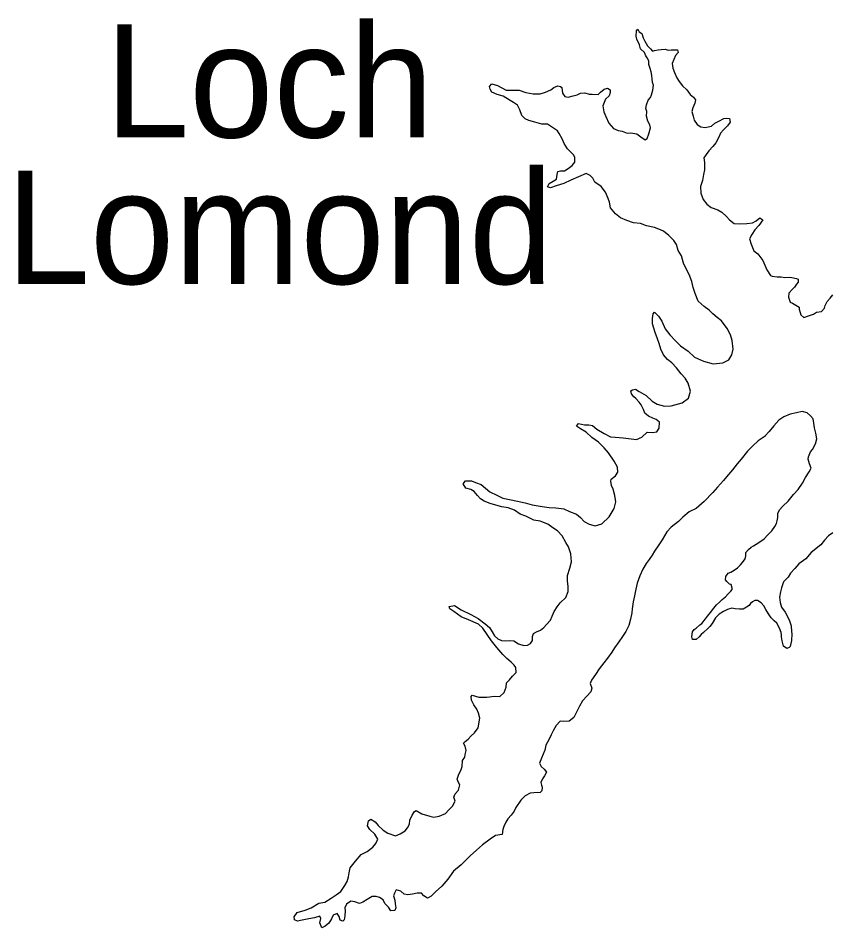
# Model space of a CAD drawing. Extents: x -939622 to -934245, y 1383184 to 1385301.
# Drawn here: x -935738.78 to -935727.4, y 1384340.22 to 1384352.94 of the extents above; entities that cross this region are included whole.
import ezdxf

# ---------------------------------------------------------------- set-up
doc = ezdxf.new("R2010")
doc.units = 0
doc.layers.add('9', color=7, linetype='Continuous')

msp = doc.modelspace()

# ---------------------------------------------------------------- linework, layer by layer
at = {"layer": '9'}
for points in [[(-935731.955, 1384351.937), (-935731.772, 1384351.935), (-935731.679, 1384351.903), (-935731.577, 1384351.885), (-935731.481, 1384351.883), (-935731.403, 1384351.907), (-935731.329, 1384351.941), (-935731.287, 1384351.971), (-935731.23, 1384351.995), (-935731.194, 1384351.989), (-935731.176, 1384351.975), (-935731.167, 1384351.894), (-935731.133, 1384351.846), (-935731.085, 1384351.837), (-935731.016, 1384351.858), (-935730.963, 1384351.871), (-935730.915, 1384351.892), (-935730.852, 1384351.898), (-935730.792, 1384351.878), (-935730.75, 1384351.881), (-935730.666, 1384351.875), (-935730.636, 1384351.909), (-935730.582, 1384351.948), (-935730.535, 1384351.963), (-935730.501, 1384351.939), (-935730.501, 1384351.903), (-935730.516, 1384351.855), (-935730.564, 1384351.81), (-935730.602, 1384351.717), (-935730.587, 1384351.633), (-935730.559, 1384351.567), (-935730.517, 1384351.474), (-935730.453, 1384351.399), (-935730.39, 1384351.372), (-935730.333, 1384351.361), (-935730.261, 1384351.334), (-935730.21, 1384351.337), (-935730.126, 1384351.326), (-935730.072, 1384351.284), (-935730.012, 1384351.239), (-935729.982, 1384351.258), (-935729.961, 1384351.324), (-935729.938, 1384351.408), (-935729.947, 1384351.453), (-935729.974, 1384351.501), (-935729.99, 1384351.573), (-935729.987, 1384351.636), (-935729.999, 1384351.681), (-935729.994, 1384351.732), (-935729.967, 1384351.798), (-935729.934, 1384351.834), (-935729.92, 1384351.871), (-935729.902, 1384351.934), (-935729.893, 1384352.006), (-935729.906, 1384352.042), (-935729.912, 1384352.093), (-935729.915, 1384352.141), (-935729.927, 1384352.192), (-935729.94, 1384352.237), (-935729.958, 1384352.297), (-935729.961, 1384352.345), (-935729.983, 1384352.39), (-935730.001, 1384352.414), (-935730.022, 1384352.464), (-935730.076, 1384352.512), (-935730.089, 1384352.569), (-935730.128, 1384352.647), (-935730.137, 1384352.689), (-935730.132, 1384352.764), (-935730.111, 1384352.788), (-935730.093, 1384352.752), (-935730.057, 1384352.729), (-935730.038, 1384352.669), (-935730.017, 1384352.621), (-935729.978, 1384352.555), (-935729.935, 1384352.513), (-935729.908, 1384352.48), (-935729.881, 1384352.489), (-935729.827, 1384352.502), (-935729.788, 1384352.505), (-935729.729, 1384352.508), (-935729.69, 1384352.493), (-935729.648, 1384352.5), (-935729.609, 1384352.5), (-935729.558, 1384352.5), (-935729.551, 1384352.464), (-935729.584, 1384352.422), (-935729.608, 1384352.365), (-935729.631, 1384352.311), (-935729.625, 1384352.245), (-935729.598, 1384352.185), (-935729.567, 1384352.107), (-935729.534, 1384352.059), (-935729.489, 1384351.996), (-935729.428, 1384351.942), (-935729.383, 1384351.877), (-935729.335, 1384351.838), (-935729.308, 1384351.802), (-935729.316, 1384351.754), (-935729.343, 1384351.688), (-935729.358, 1384351.639)], [(-935729.818, 1384349.991), (-935729.878, 1384350.015), (-935729.993, 1384350.038), (-935730.074, 1384350.071), (-935730.173, 1384350.082), (-935730.266, 1384350.112), (-935730.353, 1384350.15), (-935730.425, 1384350.207), (-935730.495, 1384350.288), (-935730.507, 1384350.369), (-935730.528, 1384350.42), (-935730.565, 1384350.51), (-935730.628, 1384350.587), (-935730.715, 1384350.65), (-935730.743, 1384350.704), (-935730.779, 1384350.74), (-935730.836, 1384350.772), (-935730.941, 1384350.721), (-935731.051, 1384350.675), (-935731.15, 1384350.629), (-935731.255, 1384350.596), (-935731.332, 1384350.568), (-935731.377, 1384350.583), (-935731.351, 1384350.628), (-935731.297, 1384350.662), (-935731.252, 1384350.689), (-935731.241, 1384350.755), (-935731.232, 1384350.797), (-935731.193, 1384350.806), (-935731.139, 1384350.807), (-935731.085, 1384350.84), (-935731.029, 1384350.882), (-935730.993, 1384350.928), (-935730.993, 1384350.997), (-935731.011, 1384351.033), (-935731.096, 1384351.113), (-935731.141, 1384351.188), (-935731.172, 1384351.254), (-935731.211, 1384351.329), (-935731.238, 1384351.365), (-935731.292, 1384351.406), (-935731.374, 1384351.46), (-935731.455, 1384351.462), (-935731.554, 1384351.489), (-935731.635, 1384351.51), (-935731.689, 1384351.533), (-935731.734, 1384351.581), (-935731.762, 1384351.659), (-935731.798, 1384351.725), (-935731.852, 1384351.761), (-935731.897, 1384351.793), (-935731.996, 1384351.853), (-935732.078, 1384351.876), (-935732.156, 1384351.909), (-935732.177, 1384351.948), (-935732.186, 1384351.987), (-935732.153, 1384352.023), (-935732.075, 1384352.003), (-935731.955, 1384351.937)], [(-935729.358, 1384351.639), (-935729.339, 1384351.573), (-935729.327, 1384351.514), (-935729.285, 1384351.454), (-935729.234, 1384351.421), (-935729.171, 1384351.415), (-935729.129, 1384351.422), (-935729.084, 1384351.434), (-935729.036, 1384351.473), (-935728.979, 1384351.503), (-935728.908, 1384351.54), (-935728.869, 1384351.546), (-935728.833, 1384351.54), (-935728.82, 1384351.489), (-935728.859, 1384351.438), (-935728.913, 1384351.381), (-935728.957, 1384351.332), (-935728.978, 1384351.278), (-935729.022, 1384351.2), (-935729.064, 1384351.149), (-935729.118, 1384351.088), (-935729.156, 1384351.037), (-935729.189, 1384350.989), (-935729.18, 1384350.926), (-935729.182, 1384350.821), (-935729.194, 1384350.755), (-935729.208, 1384350.673), (-935729.235, 1384350.589), (-935729.234, 1384350.496), (-935729.2, 1384350.406), (-935729.149, 1384350.343), (-935729.089, 1384350.296), (-935728.993, 1384350.26), (-935728.936, 1384350.231), (-935728.875, 1384350.168), (-935728.83, 1384350.12), (-935728.767, 1384350.069), (-935728.692, 1384350.067), (-935728.59, 1384350.07), (-935728.509, 1384350.08), (-935728.458, 1384350.107), (-935728.405, 1384350.152), (-935728.366, 1384350.12), (-935728.419, 1384350.041), (-935728.479, 1384349.984), (-935728.517, 1384349.918), (-935728.553, 1384349.857), (-935728.528, 1384349.779)], [(-935730.391, 1384346.592), (-935730.395, 1384346.661), (-935730.446, 1384346.745), (-935730.525, 1384346.861), (-935730.582, 1384346.93), (-935730.661, 1384347.011), (-935730.757, 1384347.079), (-935730.835, 1384347.151), (-935730.914, 1384347.199), (-935730.971, 1384347.237), (-935730.944, 1384347.273), (-935730.86, 1384347.253), (-935730.8, 1384347.256), (-935730.746, 1384347.245), (-935730.686, 1384347.194), (-935730.584, 1384347.131), (-935730.496, 1384347.087), (-935730.43, 1384347.081), (-935730.316, 1384347.07), (-935730.205, 1384347.058), (-935730.133, 1384347.05), (-935730.056, 1384347.08), (-935729.981, 1384347.153), (-935729.906, 1384347.147), (-935729.849, 1384347.156), (-935729.814, 1384347.208), (-935729.808, 1384347.289), (-935729.856, 1384347.328), (-935729.904, 1384347.348), (-935729.962, 1384347.375), (-935730.013, 1384347.417), (-935730.034, 1384347.468), (-935730.067, 1384347.534), (-935730.095, 1384347.569), (-935730.14, 1384347.62), (-935730.17, 1384347.647), (-935730.203, 1384347.686), (-935730.212, 1384347.728), (-935730.189, 1384347.743), (-935730.144, 1384347.752), (-935730.093, 1384347.72), (-935729.996, 1384347.666), (-935729.912, 1384347.583), (-935729.843, 1384347.541), (-935729.741, 1384347.517), (-935729.645, 1384347.521), (-935729.495, 1384347.564), (-935729.403, 1384347.627), (-935729.376, 1384347.724), (-935729.41, 1384347.835), (-935729.449, 1384347.906), (-935729.507, 1384347.969), (-935729.57, 1384348.053), (-935729.636, 1384348.122), (-935729.697, 1384348.169), (-935729.754, 1384348.235), (-935729.793, 1384348.313), (-935729.815, 1384348.391), (-935729.836, 1384348.457), (-935729.87, 1384348.544), (-935729.888, 1384348.607), (-935729.906, 1384348.667), (-935729.907, 1384348.742), (-935729.898, 1384348.808), (-935729.88, 1384348.832), (-935729.826, 1384348.775), (-935729.775, 1384348.706), (-935729.729, 1384348.599), (-935729.666, 1384348.515), (-935729.584, 1384348.428), (-935729.515, 1384348.359), (-935729.41, 1384348.285), (-935729.319, 1384348.201), (-935729.193, 1384348.145), (-935729.058, 1384348.107), (-935728.926, 1384348.12), (-935728.842, 1384348.162), (-935728.798, 1384348.234), (-935728.78, 1384348.313), (-935728.793, 1384348.433), (-935728.817, 1384348.511), (-935728.863, 1384348.603), (-935728.942, 1384348.708), (-935729.005, 1384348.756), (-935729.062, 1384348.806), (-935729.116, 1384348.857), (-935729.186, 1384348.908), (-935729.267, 1384348.985), (-935729.31, 1384349.093), (-935729.34, 1384349.174), (-935729.358, 1384349.261), (-935729.395, 1384349.357), (-935729.431, 1384349.426), (-935729.474, 1384349.516), (-935729.504, 1384349.618), (-935729.547, 1384349.693), (-935729.571, 1384349.777), (-935729.608, 1384349.833), (-935729.68, 1384349.902), (-935729.752, 1384349.962), (-935729.818, 1384349.991)], [(-935728.528, 1384349.779), (-935728.489, 1384349.687), (-935728.435, 1384349.645), (-935728.392, 1384349.588), (-935728.365, 1384349.555), (-935728.338, 1384349.489), (-935728.31, 1384349.423), (-935728.259, 1384349.342), (-935728.232, 1384349.334), (-935728.163, 1384349.325), (-935728.109, 1384349.325), (-935728.055, 1384349.317), (-935727.995, 1384349.32), (-935727.959, 1384349.314), (-935727.893, 1384349.302), (-935727.872, 1384349.291), (-935727.872, 1384349.252), (-935727.893, 1384349.224), (-935727.922, 1384349.182), (-935727.952, 1384349.152), (-935728, 1384349.095), (-935728.008, 1384349.038), (-935727.981, 1384348.969), (-935727.951, 1384348.957), (-935727.903, 1384348.93), (-935727.858, 1384348.9), (-935727.858, 1384348.87), (-935727.833, 1384348.795), (-935727.791, 1384348.754), (-935727.725, 1384348.778), (-935727.656, 1384348.802), (-935727.615, 1384348.83), (-935727.546, 1384348.839), (-935727.504, 1384348.884), (-935727.492, 1384348.923), (-935727.466, 1384348.981), (-935727.424, 1384349.026), (-935727.385, 1384349.074)], [(-935728.131, 1384346.064), (-935728.087, 1384346.115), (-935728.009, 1384346.185), (-935727.938, 1384346.281), (-935727.869, 1384346.348), (-935727.81, 1384346.438), (-935727.766, 1384346.517), (-935727.715, 1384346.595), (-935727.691, 1384346.649), (-935727.713, 1384346.709), (-935727.731, 1384346.775), (-935727.728, 1384346.808), (-935727.696, 1384346.877), (-935727.669, 1384346.911), (-935727.628, 1384346.986), (-935727.61, 1384347.058), (-935727.625, 1384347.136), (-935727.644, 1384347.211), (-935727.65, 1384347.277), (-935727.663, 1384347.34), (-935727.699, 1384347.379), (-935727.747, 1384347.424), (-935727.813, 1384347.441), (-935727.894, 1384347.423), (-935727.984, 1384347.404), (-935728.073, 1384347.368), (-935728.139, 1384347.319), (-935728.21, 1384347.238), (-935728.276, 1384347.159), (-935728.335, 1384347.096), (-935728.332, 1384347.096), (-935728.428, 1384347.032), (-935728.511, 1384346.957), (-935728.577, 1384346.884), (-935728.669, 1384346.773), (-935728.726, 1384346.706), (-935728.791, 1384346.625), (-935728.875, 1384346.528), (-935728.916, 1384346.477), (-935729, 1384346.384), (-935729.065, 1384346.308), (-935729.184, 1384346.181), (-935729.297, 1384346.082), (-935729.396, 1384346.036), (-935729.483, 1384345.96), (-935729.545, 1384345.903), (-935729.647, 1384345.824), (-935729.709, 1384345.758), (-935729.771, 1384345.646), (-935729.819, 1384345.574), (-935729.878, 1384345.487), (-935729.911, 1384345.43), (-935729.956, 1384345.369), (-935729.997, 1384345.315), (-935730.045, 1384345.237), (-935730.086, 1384345.14), (-935730.121, 1384345.038), (-935730.142, 1384344.957), (-935730.159, 1384344.864), (-935730.18, 1384344.779), (-935730.194, 1384344.68), (-935730.197, 1384344.623), (-935730.217, 1384344.536), (-935730.238, 1384344.446), (-935730.282, 1384344.364), (-935730.327, 1384344.295), (-935730.38, 1384344.217), (-935730.437, 1384344.132), (-935730.478, 1384344.072), (-935730.538, 1384343.991), (-935730.588, 1384343.924), (-935730.654, 1384343.84), (-935730.707, 1384343.761), (-935730.761, 1384343.683), (-935730.778, 1384343.635), (-935730.754, 1384343.569), (-935730.769, 1384343.518), (-935730.825, 1384343.458), (-935730.885, 1384343.394), (-935730.929, 1384343.316), (-935730.947, 1384343.283), (-935731.009, 1384343.162), (-935731.075, 1384343.108), (-935731.147, 1384343.104), (-935731.201, 1384343.107), (-935731.257, 1384343.047), (-935731.29, 1384342.983), (-935731.326, 1384342.917), (-935731.352, 1384342.857), (-935731.4, 1384342.773), (-935731.414, 1384342.703), (-935731.458, 1384342.589), (-935731.488, 1384342.52), (-935731.467, 1384342.475), (-935731.422, 1384342.439), (-935731.391, 1384342.394), (-935731.418, 1384342.343), (-935731.448, 1384342.301), (-935731.471, 1384342.25), (-935731.462, 1384342.214), (-935731.45, 1384342.184)], [(-935732.001, 1384344.042), (-935732.085, 1384344.138), (-935732.161, 1384344.231), (-935732.279, 1384344.41), (-935732.339, 1384344.467), (-935732.48, 1384344.526), (-935732.585, 1384344.568), (-935732.685, 1384344.642), (-935732.742, 1384344.678), (-935732.751, 1384344.711), (-935732.679, 1384344.726), (-935732.583, 1384344.664), (-935732.448, 1384344.601), (-935732.348, 1384344.545), (-935732.249, 1384344.47), (-935732.189, 1384344.42), (-935732.149, 1384344.357), (-935732.116, 1384344.3), (-935732.071, 1384344.261), (-935732.02, 1384344.238), (-935731.966, 1384344.232), (-935731.912, 1384344.238), (-935731.846, 1384344.232), (-935731.783, 1384344.191), (-935731.708, 1384344.167), (-935731.654, 1384344.171), (-935731.615, 1384344.195), (-935731.588, 1384344.237), (-935731.586, 1384344.291), (-935731.574, 1384344.333), (-935731.532, 1384344.36), (-935731.475, 1384344.382), (-935731.427, 1384344.418), (-935731.389, 1384344.46), (-935731.332, 1384344.521), (-935731.309, 1384344.575), (-935731.285, 1384344.644), (-935731.243, 1384344.71), (-935731.199, 1384344.765), (-935731.118, 1384344.84), (-935731.086, 1384344.921), (-935731.089, 1384344.993), (-935731.096, 1384345.072), (-935731.096, 1384345.147), (-935731.064, 1384345.249), (-935731.04, 1384345.339), (-935731.05, 1384345.45), (-935731.081, 1384345.546), (-935731.12, 1384345.609), (-935731.171, 1384345.699), (-935731.235, 1384345.773), (-935731.301, 1384345.815), (-935731.373, 1384345.866), (-935731.478, 1384345.904), (-935731.568, 1384345.919), (-935731.677, 1384345.975), (-935731.758, 1384346.005), (-935731.839, 1384346.058), (-935731.926, 1384346.091), (-935732.013, 1384346.105), (-935732.097, 1384346.129), (-935732.178, 1384346.152), (-935732.262, 1384346.185), (-935732.313, 1384346.221), (-935732.356, 1384346.266), (-935732.404, 1384346.319), (-935732.449, 1384346.349), (-935732.518, 1384346.37), (-935732.554, 1384346.427), (-935732.522, 1384346.469), (-935732.441, 1384346.469), (-935732.381, 1384346.446), (-935732.306, 1384346.419), (-935732.182, 1384346.315), (-935732.083, 1384346.27), (-935732.002, 1384346.228), (-935731.909, 1384346.208), (-935731.798, 1384346.185), (-935731.69, 1384346.164), (-935731.591, 1384346.135), (-935731.453, 1384346.111), (-935731.354, 1384346.097), (-935731.258, 1384346.095), (-935731.15, 1384346.077), (-935731.069, 1384346.042), (-935730.969, 1384346.006), (-935730.915, 1384345.958), (-935730.864, 1384345.902), (-935730.795, 1384345.863), (-935730.711, 1384345.839), (-935730.618, 1384345.867), (-935730.514, 1384345.967), (-935730.445, 1384346.084), (-935730.422, 1384346.177), (-935730.435, 1384346.267), (-935730.459, 1384346.354), (-935730.483, 1384346.405), (-935730.49, 1384346.465), (-935730.484, 1384346.492), (-935730.427, 1384346.541), (-935730.391, 1384346.592)], [(-935728.887, 1384345.084), (-935728.884, 1384345.132), (-935728.849, 1384345.18), (-935728.81, 1384345.195), (-935728.768, 1384345.22), (-935728.72, 1384345.253), (-935728.678, 1384345.295), (-935728.649, 1384345.326), (-935728.613, 1384345.377), (-935728.604, 1384345.422), (-935728.604, 1384345.47), (-935728.563, 1384345.512), (-935728.53, 1384345.542), (-935728.494, 1384345.561), (-935728.422, 1384345.609), (-935728.348, 1384345.661), (-935728.3, 1384345.709), (-935728.241, 1384345.772), (-935728.199, 1384345.83), (-935728.175, 1384345.875), (-935728.164, 1384345.911), (-935728.155, 1384345.959), (-935728.155, 1384346.013), (-935728.131, 1384346.064)], [(-935727.386, 1384345.744), (-935727.446, 1384345.702), (-935727.503, 1384345.641), (-935727.556, 1384345.575), (-935727.687, 1384345.466), (-935727.762, 1384345.379), (-935727.863, 1384345.309), (-935727.917, 1384345.243), (-935727.976, 1384345.179), (-935728.012, 1384345.125), (-935728.075, 1384345.058), (-935728.104, 1384344.974), (-935728.119, 1384344.917), (-935728.13, 1384344.845), (-935728.124, 1384344.77), (-935728.102, 1384344.704), (-935728.054, 1384344.632), (-935728.021, 1384344.572), (-935727.993, 1384344.512), (-935727.969, 1384344.44), (-935727.965, 1384344.365), (-935727.959, 1384344.329), (-935727.965, 1384344.239), (-935727.982, 1384344.155), (-935727.997, 1384344.14), (-935728.027, 1384344.125), (-935728.075, 1384344.158), (-935728.094, 1384344.233), (-935728.103, 1384344.29), (-935728.106, 1384344.317), (-935728.109, 1384344.35), (-935728.131, 1384344.41), (-935728.17, 1384344.481), (-935728.206, 1384344.514), (-935728.248, 1384344.553), (-935728.285, 1384344.61), (-935728.321, 1384344.67), (-935728.351, 1384344.721), (-935728.39, 1384344.762), (-935728.439, 1384344.795), (-935728.475, 1384344.795), (-935728.51, 1384344.777), (-935728.537, 1384344.753), (-935728.555, 1384344.728), (-935728.591, 1384344.704), (-935728.642, 1384344.674), (-935728.69, 1384344.677), (-935728.75, 1384344.679), (-935728.798, 1384344.688), (-935728.857, 1384344.67), (-935728.917, 1384344.642), (-935728.977, 1384344.603), (-935729.025, 1384344.552), (-935729.075, 1384344.473), (-935729.108, 1384344.431), (-935729.135, 1384344.404), (-935729.194, 1384344.347), (-935729.227, 1384344.319), (-935729.257, 1384344.289), (-935729.296, 1384344.253), (-935729.349, 1384344.253), (-935729.356, 1384344.286), (-935729.35, 1384344.358), (-935729.323, 1384344.391), (-935729.299, 1384344.409), (-935729.246, 1384344.457), (-935729.216, 1384344.473), (-935729.165, 1384344.539), (-935729.139, 1384344.578), (-935729.097, 1384344.629), (-935729.049, 1384344.687), (-935729.011, 1384344.735), (-935728.972, 1384344.771), (-935728.933, 1384344.81), (-935728.885, 1384344.85), (-935728.85, 1384344.889), (-935728.811, 1384344.925), (-935728.796, 1384344.949), (-935728.793, 1384344.97), (-935728.809, 1384345.018), (-935728.833, 1384345.027), (-935728.866, 1384345.06), (-935728.887, 1384345.084)], [(-935733.788, 1384341.702), (-935733.743, 1384341.651), (-935733.676, 1384341.583), (-935733.61, 1384341.541), (-935733.502, 1384341.506), (-935733.439, 1384341.533), (-935733.368, 1384341.572), (-935733.332, 1384341.618), (-935733.305, 1384341.669), (-935733.3, 1384341.723), (-935733.27, 1384341.792), (-935733.237, 1384341.843), (-935733.213, 1384341.859), (-935733.132, 1384341.814), (-935733.021, 1384341.779), (-935732.964, 1384341.764), (-935732.892, 1384341.779), (-935732.803, 1384341.819), (-935732.755, 1384341.87), (-935732.707, 1384341.921), (-935732.669, 1384341.991), (-935732.684, 1384342.045), (-935732.669, 1384342.093), (-935732.619, 1384342.144), (-935732.604, 1384342.219), (-935732.622, 1384342.249), (-935732.638, 1384342.297), (-935732.614, 1384342.369), (-935732.587, 1384342.418), (-935732.57, 1384342.475), (-935732.564, 1384342.556), (-935732.532, 1384342.604), (-935732.529, 1384342.64), (-935732.514, 1384342.7), (-935732.529, 1384342.757), (-935732.551, 1384342.802), (-935732.527, 1384342.823), (-935732.488, 1384342.857), (-935732.443, 1384342.902), (-935732.396, 1384342.944), (-935732.348, 1384343.017), (-935732.322, 1384343.149), (-935732.343, 1384343.218), (-935732.365, 1384343.275), (-935732.407, 1384343.337), (-935732.437, 1384343.4), (-935732.444, 1384343.454), (-935732.429, 1384343.473), (-935732.336, 1384343.443), (-935732.225, 1384343.444), (-935732.117, 1384343.456), (-935732.042, 1384343.454), (-935731.98, 1384343.511), (-935731.956, 1384343.586), (-935731.95, 1384343.643), (-935731.909, 1384343.686), (-935731.864, 1384343.737), (-935731.816, 1384343.791), (-935731.817, 1384343.857), (-935731.841, 1384343.89), (-935731.883, 1384343.935), (-935731.943, 1384343.986), (-935732.001, 1384344.042)], [(-935731.45, 1384342.184), (-935731.456, 1384342.136), (-935731.48, 1384342.109), (-935731.569, 1384342.105), (-935731.62, 1384342.102), (-935731.689, 1384342.065), (-935731.749, 1384342.005), (-935731.817, 1384341.899), (-935731.844, 1384341.848), (-935731.885, 1384341.794), (-935731.93, 1384341.743), (-935731.957, 1384341.694), (-935731.986, 1384341.634), (-935732.001, 1384341.595), (-935732.01, 1384341.523), (-935732.102, 1384341.507), (-935732.18, 1384341.456), (-935732.284, 1384341.38), (-935732.371, 1384341.305), (-935732.46, 1384341.223), (-935732.582, 1384341.099), (-935732.69, 1384341.012), (-935732.77, 1384340.897), (-935732.856, 1384340.801), (-935732.943, 1384340.719), (-935733.002, 1384340.662), (-935733.056, 1384340.634), (-935733.104, 1384340.667), (-935733.138, 1384340.7), (-935733.2, 1384340.7), (-935733.263, 1384340.69), (-935733.329, 1384340.678), (-935733.383, 1384340.69), (-935733.428, 1384340.728), (-935733.492, 1384340.749), (-935733.518, 1384340.701), (-935733.53, 1384340.665), (-935733.509, 1384340.605), (-935733.505, 1384340.551), (-935733.499, 1384340.497), (-935733.511, 1384340.461), (-935733.565, 1384340.454), (-935733.598, 1384340.505), (-935733.652, 1384340.556), (-935733.673, 1384340.61), (-935733.725, 1384340.643), (-935733.773, 1384340.657), (-935733.83, 1384340.657), (-935733.898, 1384340.615), (-935733.958, 1384340.578), (-935734.006, 1384340.557), (-935734.072, 1384340.581), (-935734.126, 1384340.589), (-935734.189, 1384340.547), (-935734.209, 1384340.499), (-935734.206, 1384340.454), (-935734.209, 1384340.385), (-935734.22, 1384340.33), (-935734.238, 1384340.309), (-935734.274, 1384340.324), (-935734.292, 1384340.375), (-935734.32, 1384340.42), (-935734.374, 1384340.393), (-935734.397, 1384340.341), (-935734.433, 1384340.284), (-935734.484, 1384340.242), (-935734.531, 1384340.218), (-935734.562, 1384340.287), (-935734.547, 1384340.347), (-935734.562, 1384340.38), (-935734.634, 1384340.355), (-935734.712, 1384340.343), (-935734.808, 1384340.324), (-935734.874, 1384340.309), (-935734.916, 1384340.33), (-935734.919, 1384340.372), (-935734.877, 1384340.432), (-935734.767, 1384340.466), (-935734.683, 1384340.499), (-935734.572, 1384340.563), (-935734.489, 1384340.578), (-935734.402, 1384340.63), (-935734.333, 1384340.681), (-935734.265, 1384340.727), (-935734.211, 1384340.808), (-935734.179, 1384340.865), (-935734.158, 1384340.931), (-935734.149, 1384340.988), (-935734.138, 1384341.055), (-935734.06, 1384341.148), (-935733.983, 1384341.242), (-935733.896, 1384341.287), (-935733.819, 1384341.345), (-935733.777, 1384341.396), (-935733.75, 1384341.456), (-935733.79, 1384341.528), (-935733.862, 1384341.594), (-935733.892, 1384341.645), (-935733.878, 1384341.714), (-935733.845, 1384341.738), (-935733.788, 1384341.702)]]:
    msp.add_lwpolyline(points, dxfattribs=at)

# ---------------------------------------------------------------- texts
for s, p in [('Loch', (-935737.564, 1384351.274)), ('Lomond', (-935738.952, 1384349.224))]:
    msp.add_text(s, height=1.584, dxfattribs=at).set_placement(p)

doc.saveas('drawing.dxf')
